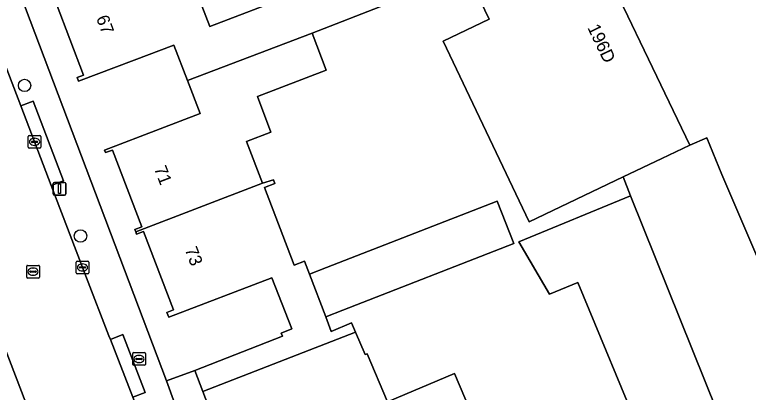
# Model space of a CAD drawing. Extents: x 159262 to 160143, y 383399 to 384319.
# Drawn here: x 159545.4 to 159603.2, y 383575.3 to 383605 of the extents above; entities that cross this region are included whole.
import ezdxf

# ---------------------------------------------------------------- set-up
doc = ezdxf.new("R2010")
doc.units = 0
for name, color, linetype in [('IMGEO_Boom', 7, 'Continuous'), ('IMGEO_Brandkraan', 7, 'Continuous'), ('IMGEO_Erf', 7, 'Continuous'), ('IMGEO_Kolk', 7, 'Continuous'), ('IMGEO_Lichtmast', 7, 'Continuous'), ('IMGEO_Pand', 7, 'Continuous'), ('IMGEO_Pand_nummerreeks', 7, 'Continuous'), ('IMGEO_Parkeervlak_open', 7, 'Continuous'), ('IMGEO_Rijbaan_lokaal_gesloten', 7, 'Continuous'), ('IMGEO_Rijbaan_lokaal_open', 7, 'Continuous'), ('IMGEO_Rioolput', 7, 'Continuous'), ('IMGEO_Voetpad_open', 7, 'Continuous')]:
    doc.layers.add(name, color=color, linetype=linetype)

msp = doc.modelspace()

# ---------------------------------------------------------------- linework, layer by layer
at = {"layer": 'IMGEO_Boom'}
for centre in [(159546.203, 383599.436), (159550.608, 383587.579)]:
    msp.add_circle(centre, 0.489, dxfattribs=at)
at = {"layer": 'IMGEO_Brandkraan'}
for p, q in [((159554.715, 383577.47), (159554.715, 383578.322)), ((159554.79, 383578.396), (159555.642, 383578.396)), ((159555.716, 383578.322), (159555.716, 383577.47)), ((159554.974, 383577.89), (159554.974, 383577.902)), ((159555.412, 383577.853), (159555.014, 383577.853)), ((159555.017, 383577.939), (159555.415, 383577.939)), ((159555.203, 383578.176), (159555.228, 383578.176)), ((159555.458, 383577.902), (159555.458, 383577.89)), ((159555.642, 383577.396), (159554.79, 383577.396)), ((159555.226, 383577.616), (159555.201, 383577.616))]:
    msp.add_line(p, q, dxfattribs=at)
for points in [[(159554.715, 383577.47), (159554.715, 383578.322)], [(159554.79, 383578.396), (159555.642, 383578.396)], [(159555.716, 383578.322), (159555.716, 383577.47)], [(159555.642, 383577.396), (159554.79, 383577.396)]]:
    msp.add_lwpolyline(points, dxfattribs=at)
for centre, radius, start, end in [((159554.792, 383578.32), 0.0765, 91.55205, 178.44795), ((159554.792, 383578.32), 0.0765, 91.55205, 178.44795), ((159555.64, 383578.32), 0.0765, 1.55205, 88.44795), ((159555.64, 383578.32), 0.0765, 1.55205, 88.44795), ((159555.014, 383577.899), 0.0403, 85.87752, 175.75265), ((159555.011, 383577.889), 0.0366, 178.93798, 274.71019), ((159555.415, 383577.896), 0.043, 264.86636, 352.45326), ((159555.419, 383577.901), 0.0386, 1.73085, 96.63898), ((159554.792, 383577.472), 0.0765, 181.55205, 268.44795), ((159554.792, 383577.472), 0.0765, 181.55205, 268.44795), ((159555.64, 383577.472), 0.0765, 271.55205, 358.44795), ((159555.64, 383577.472), 0.0765, 271.55205, 358.44795)]:
    msp.add_arc(centre, radius, start, end, dxfattribs=at)
for centre, major_axis, ratio, start_param, end_param in [((159555.202, 383577.896), (-0.387, 0.002), 0.722429, 4.712389, 7.853982), ((159555.227, 383577.896), (-0.39, 0.002), 0.717154, 1.570796, 4.712389)]:
    msp.add_ellipse(centre, major_axis=major_axis, ratio=ratio, start_param=start_param, end_param=end_param, dxfattribs=at)
at = {"layer": 'IMGEO_Erf'}
for points in [[(159539.547, 383623.252), (159557.382, 383576.165), (159559.6, 383576.983), (159566.508, 383579.68), (159566.407, 383579.937), (159567.254, 383580.263), (159565.672, 383584.279), (159557.554, 383581.179), (159557.411, 383581.553), (159557.925, 383581.75), (159555.562, 383587.938), (159555.02, 383587.731), (159554.951, 383587.912), (159554.881, 383588.094), (159555.434, 383588.305), (159553.126, 383594.349), (159552.582, 383594.142), (159552.505, 383594.344), (159556.886, 383596.017), (159560.025, 383597.216), (159559.037, 383599.813), (159557.969, 383602.62), (159554.84, 383601.43), (159550.456, 383599.763), (159550.343, 383600.059), (159550.836, 383600.247), (159548.677, 383605.923)], [(159559.534, 383607.363), (159560.782, 383604.091), (159573.458, 383608.932)], [(159595.01, 383571.313), (159589.785, 383583.914), (159587.556, 383582.99), (159585.134, 383587.106), (159593.928, 383590.754), (159593.336, 383592.228), (159585.94, 383588.702), (159579.159, 383602.927), (159582.785, 383604.655), (159581.132, 383608.123)], [(159574.653, 383605.802), (159568.857, 383603.542), (159569.965, 383600.639), (159564.537, 383598.566), (159565.607, 383595.763), (159563.691, 383595.031), (159564.95, 383591.733), (159565.811, 383591.998), (159565.918, 383591.717), (159565.095, 383591.403), (159567.431, 383585.284), (159568.253, 383585.597), (159568.639, 383584.579), (159569.969, 383585.096), (159583.435, 383590.333), (159584.741, 383586.975), (159571.274, 383581.739), (159569.917, 383581.211), (159570.353, 383580.061), (159571.958, 383580.743), (159572.272, 383580.005), (159573.025, 383578.233), (159573.185, 383578.299), (159574.773, 383574.509), (159580.051, 383576.753), (159583.68, 383568.214)]]:
    msp.add_lwpolyline(points, dxfattribs=at)
at = {"layer": 'IMGEO_Kolk'}
for p, q in [((159546.488, 383594.569), (159546.488, 383595.421)), ((159546.563, 383595.495), (159547.415, 383595.495)), ((159546.976, 383595.275), (159547.001, 383595.275)), ((159547.489, 383595.421), (159547.489, 383594.569)), ((159547.415, 383594.495), (159546.563, 383594.495)), ((159546.747, 383594.989), (159546.747, 383595.001)), ((159547.185, 383594.952), (159546.787, 383594.952)), ((159546.79, 383595.038), (159547.188, 383595.038)), ((159546.999, 383594.715), (159546.974, 383594.715)), ((159547.231, 383595.001), (159547.231, 383594.989)), ((159550.262, 383584.675), (159550.262, 383585.527)), ((159550.337, 383585.601), (159551.189, 383585.601)), ((159550.75, 383585.381), (159550.775, 383585.381)), ((159551.263, 383585.527), (159551.263, 383584.675)), ((159550.521, 383585.095), (159550.521, 383585.107)), ((159550.959, 383585.058), (159550.561, 383585.058)), ((159550.564, 383585.144), (159550.962, 383585.144)), ((159550.773, 383584.821), (159550.748, 383584.821)), ((159551.005, 383585.107), (159551.005, 383585.095)), ((159551.189, 383584.601), (159550.337, 383584.601))]:
    msp.add_line(p, q, dxfattribs=at)
for points in [[(159546.488, 383594.569), (159546.488, 383595.421)], [(159546.563, 383595.495), (159547.415, 383595.495)], [(159547.489, 383595.421), (159547.489, 383594.569)], [(159547.415, 383594.495), (159546.563, 383594.495)], [(159550.262, 383584.675), (159550.262, 383585.527)], [(159550.337, 383585.601), (159551.189, 383585.601)], [(159551.263, 383585.527), (159551.263, 383584.675)], [(159551.189, 383584.601), (159550.337, 383584.601)]]:
    msp.add_lwpolyline(points, dxfattribs=at)
for centre, radius, start, end in [((159546.565, 383595.419), 0.0765, 91.55205, 178.44795), ((159546.565, 383595.419), 0.0765, 91.55205, 178.44795), ((159547.413, 383595.419), 0.0765, 1.55205, 88.44795), ((159547.413, 383595.419), 0.0765, 1.55205, 88.44795), ((159546.565, 383594.571), 0.0765, 181.55205, 268.44795), ((159546.565, 383594.571), 0.0765, 181.55205, 268.44795), ((159546.787, 383594.998), 0.0403, 85.87752, 175.75265), ((159546.784, 383594.988), 0.0366, 178.93798, 274.71019), ((159547.188, 383594.995), 0.043, 264.86636, 352.45326), ((159547.192, 383595), 0.0386, 1.73085, 96.63898), ((159547.413, 383594.571), 0.0765, 271.55205, 358.44795), ((159547.413, 383594.571), 0.0765, 271.55205, 358.44795), ((159550.339, 383585.525), 0.0765, 91.55205, 178.44795), ((159550.339, 383585.525), 0.0765, 91.55205, 178.44795), ((159551.187, 383585.525), 0.0765, 1.55205, 88.44795), ((159551.187, 383585.525), 0.0765, 1.55205, 88.44795), ((159550.339, 383584.677), 0.0765, 181.55205, 268.44795), ((159550.339, 383584.677), 0.0765, 181.55205, 268.44795), ((159550.561, 383585.104), 0.0403, 85.87752, 175.75265), ((159550.558, 383585.094), 0.0366, 178.93798, 274.71019), ((159550.962, 383585.101), 0.043, 264.86636, 352.45326), ((159550.966, 383585.106), 0.0386, 1.73085, 96.63898), ((159551.187, 383584.677), 0.0765, 271.55205, 358.44795), ((159551.187, 383584.677), 0.0765, 271.55205, 358.44795)]:
    msp.add_arc(centre, radius, start, end, dxfattribs=at)
for centre, major_axis, ratio, start_param, end_param in [((159546.975, 383594.995), (-0.387, 0.002), 0.722429, 4.712389, 7.853982), ((159547, 383594.995), (-0.39, 0.002), 0.717154, 1.570796, 4.712389), ((159550.749, 383585.101), (-0.387, 0.002), 0.722429, 4.712389, 7.853982), ((159550.774, 383585.101), (-0.39, 0.002), 0.717154, 1.570796, 4.712389)]:
    msp.add_ellipse(centre, major_axis=major_axis, ratio=ratio, start_param=start_param, end_param=end_param, dxfattribs=at)
at = {"layer": 'IMGEO_Lichtmast'}
for p, q in [((159548.463, 383590.902), (159548.463, 383591.702)), ((159548.463, 383591.702), (159548.463, 383590.902)), ((159548.563, 383591.802), (159549.353, 383591.802)), ((159549.353, 383591.802), (159548.563, 383591.802)), ((159549.453, 383591.702), (159549.453, 383590.902)), ((159549.453, 383590.902), (159549.453, 383591.702)), ((159549.353, 383590.802), (159548.563, 383590.802)), ((159548.563, 383590.802), (159549.353, 383590.802))]:
    msp.add_line(p, q, dxfattribs=at)
msp.add_lwpolyline([(159548.883, 383591.677), (159549.033, 383591.677), (159549.033, 383590.927), (159548.883, 383590.927), (159548.883, 383591.677)], dxfattribs=at)
for centre, start, end in [((159548.563, 383591.702), 90, 180), ((159548.563, 383591.702), 90, 180), ((159549.353, 383591.702), 0, 90), ((159549.353, 383591.702), 360, 90), ((159548.563, 383590.902), 180, 270), ((159548.563, 383590.902), 180, 270), ((159549.353, 383590.902), 270, 0), ((159549.353, 383590.902), 270, 0)]:
    msp.add_arc(centre, 0.1, start, end, dxfattribs=at)
at = {"layer": 'IMGEO_Pand'}
for points in [[(159568.857, 383603.542), (159574.653, 383605.802), (159573.458, 383608.932), (159560.782, 383604.091), (159559.534, 383607.363), (159561.357, 383608.057), (159559.607, 383612.658), (159557.78, 383611.963), (159553.34, 383610.274), (159554.097, 383608.285), (159552.724, 383607.761), (159548.05, 383605.983), (159548.149, 383605.722), (159548.677, 383605.923), (159550.836, 383600.247), (159550.343, 383600.059), (159550.456, 383599.763), (159554.84, 383601.43), (159557.969, 383602.62), (159559.037, 383599.813)], [(159598.584, 383594.73), (159590.113, 383612.405), (159584.598, 383609.776), (159581.132, 383608.123), (159582.785, 383604.655), (159579.159, 383602.927), (159585.94, 383588.702), (159593.336, 383592.228), (159596.38, 383593.679)], [(159554.951, 383587.912), (159564.95, 383591.733), (159563.691, 383595.031), (159565.607, 383595.763), (159564.537, 383598.566), (159569.965, 383600.639), (159568.857, 383603.542), (159559.037, 383599.813), (159560.025, 383597.216), (159556.886, 383596.017), (159552.505, 383594.344), (159552.582, 383594.142), (159553.126, 383594.349), (159555.434, 383588.305), (159554.881, 383588.094)], [(159601.127, 383592.412), (159599.929, 383595.303), (159598.584, 383594.73), (159596.38, 383593.679), (159593.336, 383592.228), (159593.928, 383590.754), (159600.778, 383573.706), (159604.021, 383565.6), (159611.199, 383568.622), (159607.455, 383577.664)], [(159565.672, 383584.279), (159567.254, 383580.263), (159566.407, 383579.937), (159566.508, 383579.68), (159559.6, 383576.983), (159560.231, 383575.325), (159572.272, 383580.005), (159571.958, 383580.743), (159570.353, 383580.061), (159569.917, 383581.211), (159568.639, 383584.579), (159568.253, 383585.597), (159567.431, 383585.284), (159565.095, 383591.403), (159565.918, 383591.717), (159565.811, 383591.998), (159564.95, 383591.733), (159554.951, 383587.912), (159555.02, 383587.731), (159555.562, 383587.938), (159557.925, 383581.75), (159557.411, 383581.553), (159557.554, 383581.179)], [(159593.928, 383590.754), (159585.134, 383587.106), (159587.556, 383582.99), (159589.785, 383583.914), (159595.01, 383571.313), (159598.106, 383564.278), (159598.54, 383563.293), (159604.021, 383565.6), (159600.778, 383573.706)], [(159584.741, 383586.975), (159583.435, 383590.333), (159569.969, 383585.096), (159568.639, 383584.579), (159569.917, 383581.211), (159571.274, 383581.739)], [(159574.773, 383574.509), (159573.185, 383578.299), (159573.025, 383578.233), (159572.272, 383580.005), (159560.231, 383575.325), (159567.98, 383555.047), (159568.637, 383555.281), (159568.71, 383555.109), (159569.261, 383554.256), (159569.478, 383554.029), (159570.271, 383553.478), (159570.572, 383553.357), (159571.522, 383553.163), (159571.835, 383553.159), (159572.843, 383553.328), (159573.017, 383553.396), (159573.297, 383552.768), (159582.356, 383556.566), (159582, 383557.414)], [(159583.68, 383568.214), (159580.051, 383576.753), (159574.773, 383574.509), (159582, 383557.414), (159586.599, 383559.332), (159587.204, 383559.591), (159587.161, 383559.692), (159587.325, 383559.761)]]:
    msp.add_lwpolyline(points, close=True, dxfattribs=at)
at = {"layer": 'IMGEO_Parkeervlak_open'}
msp.add_lwpolyline([(159555.658, 383550.011), (159554.634, 383552.639), (159553.482, 383555.649), (159544.661, 383578.691)], dxfattribs=at)
at = {"layer": 'IMGEO_Rijbaan_lokaal_gesloten'}
for points in [[(159555.706, 383568.473), (159556.955, 383568.973), (159556.502, 383570.272), (159556.419, 383570.491), (159555.117, 383573.937), (159555.025, 383574.166), (159554.74, 383574.877), (159552.965, 383579.429), (159552.849, 383579.727), (159551.074, 383584.281), (159548.298, 383591.558), (159545.909, 383597.831), (159536.881, 383621.437)], [(159530.741, 383615.142), (159540.07, 383590.725), (159540.271, 383590.202), (159541.314, 383587.467), (159544.461, 383579.335), (159544.661, 383578.691), (159553.482, 383555.649), (159558.862, 383557.786), (159555.134, 383567.48), (159555.25, 383567.52)]]:
    msp.add_lwpolyline(points, dxfattribs=at)
at = {"layer": 'IMGEO_Rijbaan_lokaal_open'}
msp.add_lwpolyline([(159590.113, 383612.405), (159598.584, 383594.73), (159599.929, 383595.303), (159601.127, 383592.412), (159607.455, 383577.664), (159611.199, 383568.622), (159614.49, 383570.268), (159609.507, 383581.069), (159604.887, 383595.655), (159608.659, 383597.35), (159617.623, 383601.612), (159616.406, 383604.171), (159613.585, 383611.396)], dxfattribs=at)
at = {"layer": 'IMGEO_Rioolput'}
for p, q in [((159546.442, 383585.264), (159547.294, 383585.264)), ((159546.367, 383584.338), (159546.367, 383585.19)), ((159546.626, 383584.758), (159546.626, 383584.77)), ((159547.064, 383584.721), (159546.666, 383584.721)), ((159546.669, 383584.807), (159547.067, 383584.807)), ((159546.855, 383585.044), (159546.88, 383585.044)), ((159547.11, 383584.77), (159547.11, 383584.758)), ((159547.368, 383585.19), (159547.368, 383584.338)), ((159547.294, 383584.264), (159546.442, 383584.264)), ((159546.878, 383584.484), (159546.853, 383584.484))]:
    msp.add_line(p, q, dxfattribs=at)
for points in [[(159546.442, 383585.264), (159547.294, 383585.264)], [(159546.367, 383584.338), (159546.367, 383585.19)], [(159547.368, 383585.19), (159547.368, 383584.338)], [(159547.294, 383584.264), (159546.442, 383584.264)]]:
    msp.add_lwpolyline(points, dxfattribs=at)
for centre, radius, start, end in [((159546.444, 383585.188), 0.0765, 91.55205, 178.44795), ((159546.444, 383585.188), 0.0765, 91.55205, 178.44795), ((159547.292, 383585.188), 0.0765, 1.55205, 88.44795), ((159547.292, 383585.188), 0.0765, 1.55205, 88.44795), ((159546.666, 383584.767), 0.0403, 85.87752, 175.75265), ((159546.663, 383584.757), 0.0366, 178.93798, 274.71019), ((159547.067, 383584.764), 0.043, 264.86636, 352.45326), ((159547.071, 383584.769), 0.0386, 1.73085, 96.63898), ((159546.444, 383584.34), 0.0765, 181.55205, 268.44795), ((159546.444, 383584.34), 0.0765, 181.55205, 268.44795), ((159547.292, 383584.34), 0.0765, 271.55205, 358.44795), ((159547.292, 383584.34), 0.0765, 271.55205, 358.44795)]:
    msp.add_arc(centre, radius, start, end, dxfattribs=at)
for centre, major_axis, ratio, start_param, end_param in [((159546.854, 383584.764), (-0.387, 0.002), 0.722429, 4.712389, 7.853982), ((159546.879, 383584.764), (-0.39, 0.002), 0.717154, 1.570796, 4.712389)]:
    msp.add_ellipse(centre, major_axis=major_axis, ratio=ratio, start_param=start_param, end_param=end_param, dxfattribs=at)
at = {"layer": 'IMGEO_Voetpad_open'}
msp.add_lwpolyline([(159536.881, 383621.437), (159545.909, 383597.831), (159546.881, 383598.201), (159549.27, 383591.928), (159548.298, 383591.558), (159551.074, 383584.281), (159552.849, 383579.727), (159552.965, 383579.429), (159553.934, 383579.807), (159555.709, 383575.255), (159554.74, 383574.877), (159555.025, 383574.166), (159555.117, 383573.937), (159556.419, 383570.491), (159556.502, 383570.272), (159556.955, 383568.973), (159557.174, 383569.061), (159557.752, 383567.673), (159560.104, 383568.626), (159557.382, 383576.165), (159539.547, 383623.252)], dxfattribs=at)
for points in [[(159545.909, 383597.831), (159548.298, 383591.558), (159549.27, 383591.928), (159546.881, 383598.201)], [(159554.74, 383574.877), (159555.709, 383575.255), (159553.934, 383579.807), (159552.965, 383579.429)], [(159560.231, 383575.325), (159559.6, 383576.983), (159557.382, 383576.165), (159560.104, 383568.626), (159563.659, 383559.411), (159564.189, 383557.995), (159564.952, 383556.13), (159565.715, 383554.156), (159567.98, 383555.047)]]:
    msp.add_lwpolyline(points, close=True, dxfattribs=at)

# ---------------------------------------------------------------- texts
at = {"layer": 'IMGEO_Pand_nummerreeks'}
for s, rotation, p in [('67', 290.82549, (159551.818, 383604.753)), ('196D', 295.60845, (159590.511, 383603.985)), ('71', 290.90017, (159556.38, 383592.893)), ('73', 290.90129, (159558.803, 383586.516))]:
    msp.add_text(s, height=1, rotation=rotation, dxfattribs=at).set_placement(p)

doc.saveas('drawing.dxf')
